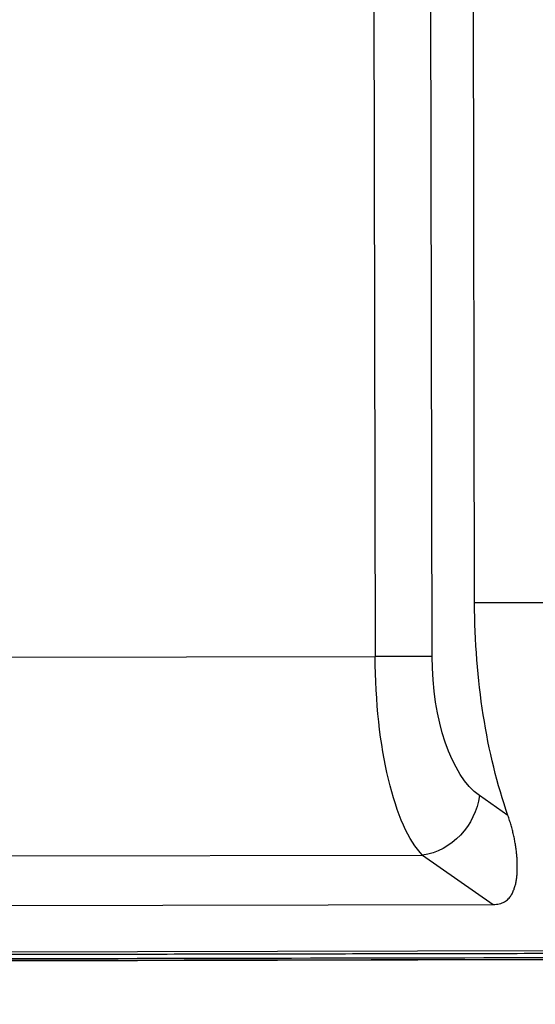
# Model space of a CAD drawing. Header units: millimetres. Extents: x 40090 to 187415, y -53271 to 40260.
# Tile 351 of 406: x 138949 to 138974, y 22891 to 22938. Entities that reach past the tile are written whole.
import ezdxf

# ---------------------------------------------------------------- set-up
doc = ezdxf.new("R2010")
doc.units = ezdxf.units.MM
doc.layers.add('AVM_projektor', color=6, linetype='Continuous')
doc.layers.add('AVM_sp_230VAC', color=170, linetype='Continuous')
doc.styles.add('AVM', font='arial.ttf')
doc.dimstyles.new('AVM-1_50', dxfattribs={"dimscale": 40, "dimtxt": 2.5, "dimasz": 2.5, "dimexe": 1.25, "dimexo": 0.625, "dimtad": 1, "dimdec": 0, "dimrnd": 1, "dimtxsty": 'AVM', "dimcen": 2.5, "dimclrd": 256, "dimclre": 256, "dimclrt": 256, "dimadec": 0, "dimazin": 0, "dimtfac": 1, "dimtdec": 0, "dimtmove": 0, "dimatfit": 3, "dimfxl": 0, "dimarcsym": 0})

# ---------------------------------------------------------------- blocks, each defined once
blk = doc.blocks.new('PT-FW430-bottom')
for p, q in [((214.57, 304.016), (214.57, 3.544)), ((215, 294.627), (215, 20.806)), ((214.997, 21.103), (214.997, 294.331)), ((209.993, 169.153), (209.993, 31.031)), ((212.36, 169.213), (212.36, 27.663)), ((200.491, 55.048), (200.491, 33.278)), ((51.513, 33.278), (200.491, 33.278)), ((200.491, 30.559), (200.491, 33.278)), ((209.993, 31.031), (212.36, 27.663)), ((200.491, 30.559), (50.975, 30.559)), ((197.934, 28.522), (48.938, 28.522)), ((197.934, 3.282), (197.934, 28.522)), ((208.101, 26.949), (207.142, 28.312))]:
    blk.add_line(p, q)
for centre, major_axis, ratio, start_param, end_param in [((200.491, 30.014), (-10, 0), 0.326415, 3.45837, 4.712389), ((207.142, 31.031), (-2.454, -1.725), 0.868775, 1.022508, 2.461273), ((200.491, 27.295), (-7, 0), 0.466308, 3.45837, 4.712389), ((197.934, 20.595), (-17, 0), 0.466308, 4.07135, 4.712389)]:
    blk.add_ellipse(centre, major_axis=major_axis, ratio=ratio, start_param=start_param, end_param=end_param)
for points, start_tangent, end_tangent in [([(214.698, 305.111), (214.698, 302.486), (214.698, 299.86), (214.698, 297.235), (214.698, 294.61), (214.698, 291.985), (214.698, 289.36), (214.698, 286.735), (214.698, 284.11), (214.698, 281.484), (214.698, 278.859), (214.698, 276.234), (214.698, 273.609), (214.698, 270.984), (214.698, 268.359), (214.698, 265.733), (214.698, 263.108), (214.698, 260.483), (214.698, 257.858), (214.698, 255.233), (214.698, 252.608), (214.698, 249.983), (214.698, 247.357), (214.698, 244.732), (214.698, 242.107), (214.698, 239.482), (214.698, 236.857), (214.698, 234.232), (214.698, 231.606), (214.698, 228.981), (214.698, 226.356), (214.698, 223.731), (214.698, 221.106), (214.698, 218.481), (214.698, 215.856), (214.698, 213.23), (214.698, 210.605), (214.698, 207.98), (214.698, 205.355), (214.698, 202.73), (214.698, 200.105), (214.698, 197.48), (214.698, 194.854), (214.698, 192.229), (214.698, 189.604), (214.698, 186.979), (214.698, 184.354), (214.697, 181.729), (214.697, 179.103), (214.697, 176.478), (214.697, 173.853), (214.697, 171.228), (214.697, 168.603), (214.697, 165.978), (214.697, 163.353), (214.697, 160.727), (214.697, 158.102), (214.697, 155.477), (214.697, 152.852), (214.697, 150.227), (214.697, 147.602), (214.697, 144.976), (214.697, 142.351), (214.697, 139.726), (214.697, 137.101), (214.697, 134.476), (214.697, 131.851), (214.697, 129.226), (214.697, 126.6), (214.697, 123.975), (214.697, 121.35), (214.697, 118.725), (214.697, 116.1), (214.697, 113.475), (214.697, 110.849), (214.697, 108.224), (214.697, 105.599), (214.697, 102.974), (214.697, 100.349), (214.697, 97.724), (214.697, 95.099), (214.697, 92.473), (214.697, 89.848), (214.697, 87.223), (214.697, 84.598), (214.697, 81.973), (214.697, 79.348), (214.697, 76.723), (214.697, 74.097), (214.697, 71.472), (214.697, 68.847), (214.697, 66.222), (214.697, 63.597), (214.697, 60.972), (214.697, 58.346), (214.697, 55.721), (214.697, 53.096), (214.697, 50.471), (214.697, 47.846), (214.697, 45.221), (214.697, 42.596), (214.697, 39.97), (214.697, 37.345), (214.697, 34.72), (214.697, 32.095), (214.697, 29.47), (214.697, 26.845), (214.697, 24.219), (214.697, 21.594), (214.697, 18.969), (214.697, 16.344), (214.697, 13.719), (214.697, 11.094), (214.697, 8.469), (214.697, 5.843), (214.697, 3.218)], (-0.000004, -1), (-0.000004, -1)), ([(214.9, 297.867), (214.9, 238.944), (214.9, 180.02), (214.9, 121.097), (214.9, 62.173), (214.9, 3.25)], (0.000001, -1), (0.000001, -1)), ([(212.36, 27.663), (212.351, 27.511), (212.324, 27.369), (212.283, 27.238), (212.229, 27.122), (212.165, 27.021), (212.093, 26.939), (212.017, 26.87), (211.937, 26.811), (211.855, 26.761), (211.77, 26.719), (211.683, 26.682), (211.595, 26.65), (211.505, 26.621), (211.414, 26.597), (211.321, 26.575), (211.228, 26.558), (211.133, 26.543), (211.037, 26.531), (210.94, 26.521), (210.842, 26.514), (210.743, 26.51), (210.643, 26.507), (210.542, 26.506), (210.44, 26.506), (210.337, 26.509), (210.233, 26.513), (210.128, 26.519), (210.022, 26.527), (209.915, 26.537), (209.807, 26.549), (209.698, 26.562), (209.588, 26.577), (209.478, 26.595), (209.367, 26.614), (209.255, 26.634), (209.142, 26.657), (209.029, 26.682), (208.915, 26.709), (208.8, 26.737), (208.685, 26.768), (208.569, 26.8), (208.453, 26.834), (208.336, 26.87), (208.218, 26.908), (208.101, 26.949)], (0.000746, -1), (-0.94444, 0.328683))]:
    blk.add_spline(points, degree=3, dxfattribs=dict(start_tangent=start_tangent, end_tangent=end_tangent))

msp = doc.modelspace()

# ---------------------------------------------------------------- block references
at = {"layer": 'AVM_projektor', "xscale": -1, "rotation": 90.11045350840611}
msp.add_blockref('PT-FW430-bottom', (138999.239, 23108.559), dxfattribs=at)

# ---------------------------------------------------------------- leaders
at = {"layer": 'AVM_sp_230VAC', "annotation_type": 0, "has_hookline": 1, "hookline_direction": 0, "text_width": 3828.649}
msp.add_leader([(138837.223, 24748.831), (141280.229, 22331.114), (141380.229, 22331.114)], dimstyle='AVM-1_50', override={"dimgap": 0.625, "dimtad": 0}, dxfattribs=at)

doc.saveas('drawing.dxf')
